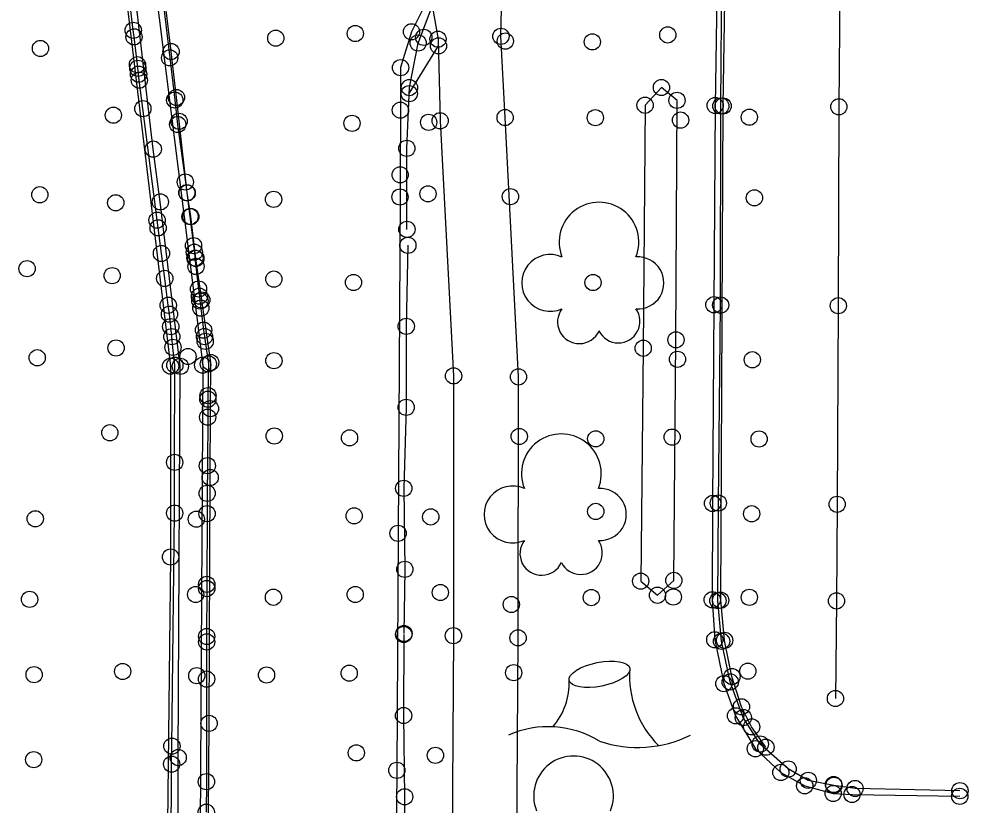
# Model space of a CAD drawing. Extents: x 20503438 to 20508873, y 7964251 to 7984667.
# Drawn here: x 20508093.4 to 20508210.5, y 7970659.1 to 7970756.2 of the extents above; entities that cross this region are included whole.
import ezdxf

# ---------------------------------------------------------------- set-up
doc = ezdxf.new("R2010")
doc.units = 0
for name, color, linetype in [('SurConcreteSlab', 7, 'Continuous'), ('SurEdgeCurb', 7, 'Continuous'), ('SurEdgeRoadPaved', 7, 'Continuous'), ('SurEdgeSidewalk', 7, 'Continuous'), ('SurMiscStructureLine', 7, 'Continuous'), ('SurNaturalCells', 7, 'Continuous'), ('SurPointsNonDTM', 7, 'Continuous'), ('SurSurveyPoints', 7, 'Continuous')]:
    doc.layers.add(name, color=color, linetype=linetype)

msp = doc.modelspace()

# ---------------------------------------------------------------- linework, layer by layer
at = {"layer": 'SurConcreteSlab'}
for points in [[(20508100.82, 7970836.46), (20508109.87, 7970762.52), (20508116.02, 7970713.42), (20508115.67, 7970649.25), (20508115.64, 7970643.88), (20508115.66, 7970642.04), (20508115.71, 7970635.43), (20508115.68, 7970634.06), (20508115.47, 7970633.21), (20508114.84, 7970632.83), (20508114.18, 7970632.93), (20508113.56, 7970633.21), (20508113.11, 7970634.74), (20508113.04, 7970641.71), (20508112.99, 7970644.36), (20508113, 7970664.98), (20508113.26, 7970713.28), (20508110.79, 7970733.58), (20508109.92, 7970740.1), (20508107.6, 7970759.96), (20508103.11, 7970796.34), (20508097.78, 7970837.4)], [(20508195.04, 7970793.34), (20508194.87, 7970782.09), (20508194.73, 7970769.54), (20508194.52, 7970745.32), (20508194.45, 7970720.76), (20508194.31, 7970696.25), (20508194.23, 7970684.32), (20508194.1, 7970672.27)]]:
    msp.add_lwpolyline(points, dxfattribs=at)
at = {"layer": 'SurEdgeCurb'}
for points in [[(20508116.74, 7970658.1), (20508116.81, 7970669.2), (20508116.95, 7970699.55), (20508116.98, 7970708.06), (20508117.01, 7970713.74), (20508115.91, 7970721.46), (20508115.18, 7970726.6), (20508114.56, 7970731.77), (20508114.11, 7970734.69), (20508113.11, 7970743.53), (20508112.78, 7970746.47), (20508112.12, 7970752.14), (20508111.46, 7970757.58), (20508107.28, 7970792.25), (20508106.19, 7970800.48), (20508105.45, 7970805.96), (20508104.72, 7970811.44), (20508104.41, 7970814.12), (20508104.09, 7970816.8), (20508101.55, 7970838.26)], [(20508097.91, 7970828.23), (20508103.64, 7970783.23), (20508112.06, 7970713.3), (20508112.06, 7970689.74), (20508111.67, 7970656.84)], [(20508179.49, 7970761.77), (20508179.26, 7970745.48), (20508179.1, 7970720.88), (20508178.94, 7970696.35), (20508178.9, 7970684.46), (20508179.21, 7970679.52), (20508180.34, 7970674.11), (20508181.78, 7970670.14), (20508184.22, 7970666.07), (20508187.36, 7970663.15), (20508190.31, 7970661.5), (20508193.82, 7970660.55), (20508196.15, 7970660.42), (20508209.44, 7970660.2)], [(20508209.46, 7970660.89), (20508196.52, 7970661.17), (20508193.91, 7970661.55), (20508190.75, 7970662.17), (20508188.27, 7970663.57), (20508184.82, 7970666.65), (20508182.73, 7970669.92), (20508181.12, 7970674.32), (20508180.05, 7970679.34), (20508179.6, 7970684.35), (20508179.65, 7970696.4), (20508179.93, 7970720.84), (20508179.96, 7970745.42), (20508180.1, 7970761.7)], [(20508111.06, 7970758.91), (20508111.95, 7970751.36), (20508112.57, 7970746.15), (20508112.93, 7970743.14), (20508113.88, 7970736.03), (20508114.06, 7970734.71), (20508114.45, 7970731.77), (20508114.89, 7970728.18), (20508114.99, 7970727.37), (20508115.07, 7970726.63), (20508115.19, 7970725.61), (20508115.51, 7970722.82), (20508115.62, 7970721.94), (20508115.68, 7970721.35), (20508115.79, 7970720.47), (20508116.13, 7970717.75), (20508116.24, 7970716.95), (20508116.33, 7970716.36), (20508116.72, 7970713.58), (20508116.67, 7970709.66), (20508116.66, 7970709.22), (20508116.64, 7970707), (20508116.6, 7970701.01), (20508116.57, 7970697.6), (20508116.56, 7970695.09), (20508116.52, 7970686.36), (20508116.52, 7970685.84), (20508116.51, 7970679.93), (20508116.51, 7970679.26), (20508116.5, 7970674.67), (20508116.48, 7970662), (20508116.46, 7970658.23)], [(20508112.14, 7970653.5), (20508112.19, 7970664.17), (20508112.22, 7970666.39), (20508112.56, 7970695.16), (20508112.56, 7970701.42), (20508112.59, 7970713.42), (20508112.35, 7970715.62), (20508112.21, 7970716.94), (20508112.08, 7970718.18), (20508111.92, 7970719.72), (20508111.77, 7970720.82), (20508111.34, 7970724.13), (20508110.93, 7970727.21), (20508110.52, 7970730.37), (20508110.39, 7970731.32), (20508108.64, 7970745.09), (20508108.2, 7970748.6), (20508108.11, 7970749.34), (20508108.02, 7970750.07), (20508107.97, 7970750.51), (20508107.55, 7970753.95), (20508107.45, 7970754.76), (20508107.08, 7970757.91)], [(20508141.22, 7970730.19), (20508141.21, 7970740.19), (20508141.53, 7970747.69), (20508142.61, 7970753.19), (20508144.4, 7970757.96)], [(20508141.34, 7970728.22), (20508141.14, 7970718.22), (20508141.13, 7970708.22), (20508140.83, 7970698.22), (20508140.96, 7970688.22), (20508140.86, 7970680.3)], [(20508140.83, 7970680.17), (20508140.81, 7970670.17), (20508140.94, 7970660.14), (20508141, 7970650.2), (20508140.74, 7970640.17), (20508140.55, 7970630.16), (20508140.59, 7970620.17), (20508140.71, 7970610.06)]]:
    msp.add_lwpolyline(points, dxfattribs=at)
at = {"layer": 'SurEdgeRoadPaved'}
for points in [[(20508185.52, 7970666.26), (20508183.76, 7970668.77), (20508182.5, 7970671.25), (20508181.33, 7970674.98), (20508180.42, 7970679.45), (20508179.94, 7970684.4), (20508180.24, 7970745.42), (20508180.5, 7970761), (20508180.37, 7970763.48), (20508179.77, 7970765.65), (20508178.64, 7970767.73), (20508177.6, 7970769.03), (20508175.73, 7970770.86), (20508173.26, 7970771.77), (20508169.83, 7970772.55), (20508165.75, 7970772.9), (20508163.01, 7970772.59), (20508159.32, 7970771.72), (20508155.36, 7970769.79), (20508153.38, 7970768.82), (20508151.97, 7970767.58)], [(20508144.51, 7970760.43), (20508143.66, 7970758.36), (20508141.79, 7970754.58), (20508140.44, 7970750.15), (20508140.42, 7970744.9), (20508140.39, 7970736.92), (20508140.37, 7970734.18), (20508140.13, 7970692.66), (20508139.98, 7970663.41), (20508139.58, 7970618.51)]]:
    msp.add_lwpolyline(points, dxfattribs=at)
at = {"layer": 'SurEdgeSidewalk'}
msp.add_lwpolyline([(20508154.8, 7970654.8), (20508154.94, 7970679.76), (20508154.99, 7970711.97), (20508153.34, 7970743.99), (20508152.82, 7970754.02), (20508153.15, 7970767.5), (20508152.17, 7970766.81), (20508147.94, 7970762.87), (20508145, 7970758.5), (20508144.39, 7970757.56), (20508145.06, 7970753.66), (20508145.32, 7970743.59), (20508146.98, 7970712.1), (20508146.96, 7970680.03), (20508146.8, 7970655.01)], dxfattribs=at)
at = {"layer": 'SurMiscStructureLine'}
msp.add_lwpolyline([(20508141.51, 7970746.94), (20508145.12, 7970752.84)], dxfattribs=at)
msp.add_lwpolyline([(20508174.55, 7970746.11), (20508172.63, 7970747.7), (20508170.61, 7970745.51), (20508170.38, 7970715.51), (20508170.07, 7970686.76), (20508172.14, 7970685.02), (20508174.16, 7970686.85), (20508174.42, 7970716.55)], close=True, dxfattribs=at)
at = {"layer": 'SurNaturalCells'}
for centre, radius, start, end in [((20508164.92, 7970728.61), 4.92, 338.2051, 201.7949), ((20508158.9, 7970723.58), 3.51, 65.4824, 294.5175), ((20508169.72, 7970723.58), 3.21, 265.9982, 94.0018), ((20508162.49, 7970718.76), 2.68, 142.7501, 335.3223), ((20508167.31, 7970718.84), 2.67, 206.5242, 35.4033), ((20508160.28, 7970700.02), 4.92, 338.2051, 201.7949), ((20508154.26, 7970694.99), 3.51, 65.4824, 294.5175), ((20508165.08, 7970694.99), 3.21, 265.9982, 94.0018), ((20508157.85, 7970690.17), 2.68, 142.7501, 335.3223), ((20508162.67, 7970690.25), 2.67, 206.5242, 35.4033), ((20508180.8, 7970675.05), 12.1, 175.4776, 225.2691), ((20508152.84, 7970674.24), 8.41, 319.4836, 1.8241), ((20508158.65, 7970656.59), 12.2, 58.6739, 113.6979), ((20508169.71, 7970680.88), 14.65, 251.1942, 296.4339), ((20508161.78, 7970660.25), 4.92, 338.2051, 201.7949)]:
    msp.add_arc(centre, radius, start, end, dxfattribs=at)
msp.add_ellipse((20508164.99, 7970675.26), major_axis=(-3.75, -0.75), ratio=0.385758, dxfattribs=at)
at = {"layer": 'SurPointsNonDTM'}
for centre in [(20508145.12, 7970752.84), (20508172.63, 7970747.7), (20508141.51, 7970746.94), (20508174.55, 7970746.11), (20508170.61, 7970745.51), (20508174.42, 7970716.55), (20508170.38, 7970715.51), (20508170.07, 7970686.76), (20508174.16, 7970686.85), (20508172.14, 7970685.02)]:
    msp.add_circle(centre, 1, dxfattribs=at)
at = {"layer": 'SurSurveyPoints'}
for centre in [(20508107.45, 7970754.76), (20508134.85, 7970754.36), (20508141.79, 7970754.58), (20508107.55, 7970753.95), (20508125.04, 7970753.79), (20508142.61, 7970753.19), (20508143.3, 7970753.89), (20508145.06, 7970753.66), (20508152.82, 7970754.02), (20508153.37, 7970753.43), (20508164.1, 7970753.33), (20508173.41, 7970754.19), (20508096, 7970752.52), (20508112.12, 7970752.14), (20508111.95, 7970751.36), (20508107.97, 7970750.51), (20508108.02, 7970750.07), (20508140.44, 7970750.15), (20508108.11, 7970749.34), (20508108.2, 7970748.6), (20508141.53, 7970747.69), (20508112.57, 7970746.15), (20508112.78, 7970746.47), (20508108.64, 7970745.09), (20508140.42, 7970744.9), (20508179.26, 7970745.48), (20508179.96, 7970745.42), (20508180.24, 7970745.42), (20508194.52, 7970745.32), (20508105, 7970744.28), (20508153.34, 7970743.99), (20508164.47, 7970743.97), (20508174.99, 7970743.68), (20508183.48, 7970744.03), (20508112.93, 7970743.14), (20508113.11, 7970743.53), (20508134.45, 7970743.28), (20508143.9, 7970743.4), (20508145.32, 7970743.59), (20508141.21, 7970740.19), (20508109.92, 7970740.1), (20508140.39, 7970736.92), (20508113.88, 7970736.03), (20508095.92, 7970734.46), (20508114.06, 7970734.71), (20508114.11, 7970734.69), (20508143.82, 7970734.57), (20508105.29, 7970733.47), (20508110.79, 7970733.58), (20508124.77, 7970733.89), (20508140.37, 7970734.18), (20508153.99, 7970734.23), (20508184.1, 7970734.08), (20508110.39, 7970731.32), (20508114.45, 7970731.77), (20508114.56, 7970731.77), (20508110.52, 7970730.37), (20508141.22, 7970730.19), (20508114.89, 7970728.18), (20508114.99, 7970727.37), (20508141.34, 7970728.22), (20508110.93, 7970727.21), (20508115.07, 7970726.63), (20508115.18, 7970726.6), (20508094.35, 7970725.34), (20508115.19, 7970725.61), (20508104.85, 7970724.47), (20508111.34, 7970724.13), (20508124.8, 7970724.05), (20508115.51, 7970722.82), (20508134.63, 7970723.63), (20508164.19, 7970723.62), (20508115.62, 7970721.94), (20508115.91, 7970721.46), (20508111.77, 7970720.82), (20508115.68, 7970721.35), (20508115.79, 7970720.47), (20508179.1, 7970720.88), (20508179.93, 7970720.84), (20508194.45, 7970720.76), (20508111.92, 7970719.72), (20508112.08, 7970718.18), (20508141.14, 7970718.22), (20508112.21, 7970716.94), (20508116.13, 7970717.75), (20508116.24, 7970716.95), (20508112.35, 7970715.62), (20508116.33, 7970716.36), (20508105.33, 7970715.54), (20508114.21, 7970714.49), (20508095.6, 7970714.34), (20508112.06, 7970713.3), (20508112.59, 7970713.42), (20508113.26, 7970713.28), (20508116.02, 7970713.42), (20508116.72, 7970713.58), (20508117.01, 7970713.74), (20508124.81, 7970713.98), (20508174.61, 7970714.15), (20508183.85, 7970714.09), (20508146.98, 7970712.1), (20508154.99, 7970711.97), (20508116.66, 7970709.22), (20508116.67, 7970709.66), (20508116.98, 7970708.06), (20508141.13, 7970708.22), (20508116.64, 7970707), (20508104.56, 7970705.08), (20508124.85, 7970704.68), (20508134.14, 7970704.45), (20508155.08, 7970704.62), (20508164.52, 7970704.33), (20508173.95, 7970704.54), (20508184.68, 7970704.31), (20508112.56, 7970701.42), (20508116.6, 7970701.01), (20508116.95, 7970699.55), (20508140.83, 7970698.22), (20508116.57, 7970697.6), (20508178.94, 7970696.35), (20508179.65, 7970696.4), (20508194.31, 7970696.25), (20508112.56, 7970695.16), (20508116.56, 7970695.09), (20508134.71, 7970694.82), (20508144.16, 7970694.69), (20508164.52, 7970695.37), (20508183.76, 7970695.08), (20508095.36, 7970694.46), (20508115.24, 7970694.41), (20508140.13, 7970692.66), (20508112.06, 7970689.74), (20508140.96, 7970688.22), (20508116.52, 7970686.36), (20508116.52, 7970685.84), (20508145.35, 7970685.36), (20508094.66, 7970684.51), (20508115.15, 7970685.11), (20508124.75, 7970684.77), (20508134.84, 7970685.11), (20508163.98, 7970684.73), (20508174.09, 7970684.8), (20508178.9, 7970684.46), (20508179.6, 7970684.35), (20508179.94, 7970684.4), (20508183.48, 7970684.76), (20508194.23, 7970684.32), (20508154.11, 7970683.88), (20508116.51, 7970679.93), (20508116.51, 7970679.26), (20508140.83, 7970680.17), (20508140.86, 7970680.3), (20508146.96, 7970680.03), (20508154.94, 7970679.76), (20508179.21, 7970679.52), (20508180.05, 7970679.34), (20508180.42, 7970679.45), (20508095.22, 7970675.21), (20508106.14, 7970675.61), (20508115.29, 7970675.09), (20508116.5, 7970674.67), (20508123.9, 7970675.17), (20508134.1, 7970675.4), (20508154.4, 7970675.46), (20508181.33, 7970674.98), (20508183.29, 7970675.65), (20508180.34, 7970674.11), (20508181.12, 7970674.32), (20508194.1, 7970672.27), (20508182.5, 7970671.25), (20508140.81, 7970670.17), (20508181.78, 7970670.14), (20508182.73, 7970669.92), (20508116.81, 7970669.2), (20508183.76, 7970668.77), (20508112.22, 7970666.39), (20508184.82, 7970666.65), (20508134.98, 7970665.56), (20508144.74, 7970665.26), (20508184.22, 7970666.07), (20508185.52, 7970666.26), (20508095.17, 7970664.72), (20508112.19, 7970664.17), (20508113, 7970664.98), (20508139.98, 7970663.41), (20508187.36, 7970663.15), (20508188.27, 7970663.57), (20508116.48, 7970662), (20508190.75, 7970662.17), (20508190.31, 7970661.5), (20508193.82, 7970660.55), (20508193.87, 7970661.66), (20508193.91, 7970661.55), (20508196.52, 7970661.17), (20508209.46, 7970660.89), (20508140.94, 7970660.14), (20508196.15, 7970660.42), (20508209.44, 7970660.2), (20508116.46, 7970658.23)]:
    msp.add_circle(centre, 1, dxfattribs=at)

doc.saveas('drawing.dxf')
